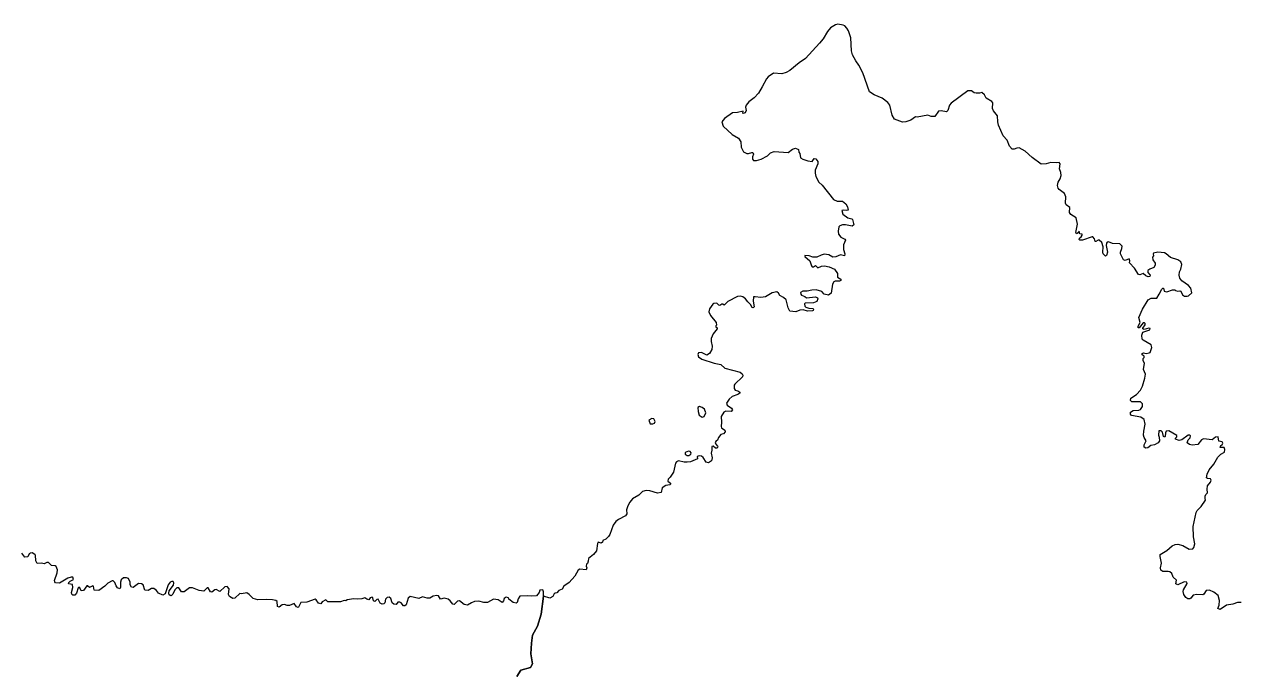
# Model space of a CAD drawing. Extents: x 369010 to 735936, y 6377141 to 6616555.
# Drawn here: x 420601 to 425653, y 6493671 to 6496369 of the extents above; entities that cross this region are included whole.
import ezdxf

# ---------------------------------------------------------------- set-up
doc = ezdxf.new("R2010")
doc.units = 0
doc.header["$LTSCALE"] = 40
doc.layers.add('3', color=7, linetype='Continuous', lineweight=13)

msp = doc.modelspace()

# ---------------------------------------------------------------- linework, layer by layer
at = {"layer": '3'}
for points in [[(423936.51, 6496338.62), (423918.47, 6496309.16), (423903.41, 6496290.13), (423845.98, 6496227.24), (423819.01, 6496209.03), (423780.61, 6496176.59), (423765.71, 6496168.48), (423746.52, 6496162.86), (423712.92, 6496165.17), (423690.24, 6496151.11), (423682.8, 6496142.5), (423665.75, 6496108.9), (423649.86, 6496082.92), (423632.15, 6496063.22), (423610.64, 6496047), (423599.55, 6496032.94), (423596.57, 6496024.16), (423598.39, 6496011.09), (423595.41, 6496000.5), (423586.8, 6495998.84), (423585.32, 6496000.17), (423585.98, 6496008.44), (423563.63, 6496001.99), (423542.45, 6496001.16), (423508.85, 6495977), (423498.26, 6495963.09), (423503.56, 6495945.22), (423541.46, 6495911.62), (423567.44, 6495896.23), (423577.21, 6495880.34), (423578.36, 6495858), (423587.47, 6495839.46), (423601.87, 6495832.68), (423608.98, 6495832.35), (423621.89, 6495836.98), (423627.19, 6495836.81), (423629.84, 6495829.04), (423625.37, 6495817.95), (423625.2, 6495808.18), (423629.01, 6495803.71), (423642.58, 6495803.71), (423661.94, 6495808.51), (423687.93, 6495822.91), (423700.01, 6495835.32), (423715.24, 6495840.62), (423773.82, 6495836.98), (423791.53, 6495850.39), (423804.44, 6495854.36), (423816.03, 6495848.9), (423817.85, 6495837.97), (423822.48, 6495832.01), (423824.8, 6495814.64), (423834.56, 6495809.01), (423854.59, 6495802.06), (423872.63, 6495798.42), (423881.73, 6495810.83), (423888.68, 6495810.17), (423896.13, 6495798.75), (423896.13, 6495788.98), (423886.04, 6495763.16), (423885.54, 6495750.09), (423888.68, 6495737.18), (423901.43, 6495712.52), (423914.67, 6495700.11), (423962.17, 6495640.86), (423976.57, 6495634.73), (423999.24, 6495634.07), (424012.81, 6495622.98), (424020.43, 6495609.91), (424023.07, 6495596.67), (424017.78, 6495594.68), (424005.36, 6495597.33), (423996.92, 6495594.68), (424000.9, 6495580.45), (424021.25, 6495564.39), (424037.8, 6495560.42), (424040.78, 6495557.77), (424046.57, 6495535.76), (424039.29, 6495530.8), (424011.82, 6495536.26), (423998.91, 6495535.43), (423987.66, 6495531.96), (423983.35, 6495527.49), (423980.7, 6495509.78), (423982.69, 6495496.87), (423991.79, 6495484.79), (424008.84, 6495476.02), (424011.32, 6495472.7), (424003.05, 6495453.34), (424003.38, 6495433.81), (424008.84, 6495415.61), (424007.52, 6495407.33), (423990.14, 6495410.81), (423971.77, 6495402.86), (423959.52, 6495400.88), (423941.81, 6495411.47), (423922.94, 6495413.45), (423910.03, 6495409.65), (423892.33, 6495400.88), (423876.44, 6495401.21)], [(425060.78, 6495471.55), (425051.02, 6495466.25), (425048.37, 6495467.08), (425046.05, 6495477.5), (425039.43, 6495486.28), (425036.29, 6495486.61), (424995.57, 6495471.55), (424984.98, 6495472.21), (424982.67, 6495474.53), (424983.33, 6495480.32), (424990.94, 6495486.61), (424994.91, 6495492.9), (424994.58, 6495496.7), (424984.32, 6495498.85), (424982.33, 6495509.94), (424977.87, 6495502.83), (424971.41, 6495498.69), (424968.27, 6495503.99), (424974.72, 6495538.74), (424969.09, 6495564.56), (424947.58, 6495578.13), (424941.95, 6495587.56), (424944.1, 6495607.59), (424927.88, 6495619.18), (424926.06, 6495625.3), (424926.73, 6495652.44), (424921.93, 6495665.35), (424899.58, 6495682.73), (424895.11, 6495688.69), (424892.3, 6495698.95), (424895.11, 6495713.02), (424903.39, 6495727.25), (424907.86, 6495740.82), (424906.7, 6495753.73), (424901.07, 6495767.8), (424903.06, 6495789.31), (424899.09, 6495795.27), (424887, 6495792.96), (424864.33, 6495794.28), (424844.8, 6495788.98), (424824.28, 6495787.49), (424787.37, 6495815.63), (424757.58, 6495841.45), (424733.42, 6495855.02), (424723.49, 6495854.19), (424712.23, 6495850.39), (424703.79, 6495850.55), (424692.21, 6495862.14), (424682.77, 6495887.95), (424666.88, 6495905.17), (424646.53, 6495950.51), (424643.71, 6495963.92), (424642.39, 6495988.75), (424626.5, 6496008.77), (424622.36, 6496018.54), (424623.69, 6496042.37), (424618.89, 6496048.16), (424595.39, 6496062.06), (424588.6, 6496076.46), (424578.34, 6496085.4), (424567.91, 6496082.75), (424553.84, 6496082.75), (424546.23, 6496084.74), (424535.31, 6496092.68), (424520.25, 6496092.19), (424450.74, 6496040.88), (424443.12, 6496032.6), (424436.83, 6496010.76), (424430.71, 6496005.3), (424408.37, 6496009.6), (424398.27, 6496007.94), (424382.05, 6495986.43), (424367.65, 6495985.27), (424352.92, 6495991.73), (424309.06, 6495983.12), (424302.28, 6495984.61), (424283.41, 6495971.04), (424262.23, 6495963.92), (424248.66, 6495962.6), (424214.73, 6495974.68), (424205.13, 6495991.06), (424196.19, 6496032.94), (424187.75, 6496044.19), (424163.59, 6496062.06), (424130.32, 6496076.46), (424111.45, 6496088.88), (424083.48, 6496167.82), (424066.6, 6496199.27), (424054.02, 6496216.98), (424040.45, 6496241.47), (424037.14, 6496259.18), (424034, 6496312.14), (424024.56, 6496341.6), (424017.12, 6496353.35), (424008.34, 6496362.29), (424002.39, 6496365.1), (423980.04, 6496368.74), (423969.45, 6496366.26), (423949.75, 6496354.01), (423936.51, 6496338.62)], [(425276.6, 6495006.15), (425284.54, 6495026.18), (425281.57, 6495037.93), (425248.63, 6495056.3), (425244.49, 6495060.43), (425242.18, 6495077.48), (425246.81, 6495089.89), (425275.28, 6495099.49), (425276.6, 6495105.62), (425271.3, 6495106.61), (425251.61, 6495100.49), (425246.31, 6495103.13), (425246.48, 6495106.94), (425255.75, 6495121.01), (425255.75, 6495126.64), (425253.6, 6495128.62), (425247.47, 6495128.62), (425231.58, 6495107.44), (425227.11, 6495107.77), (425226.78, 6495115.22), (425235.89, 6495129.62), (425230.42, 6495150.8), (425244.82, 6495185.89), (425269.48, 6495223.62), (425281.9, 6495230.57), (425305.23, 6495231.73), (425315.16, 6495247.12), (425325.09, 6495268.14), (425329.56, 6495272.94), (425332.87, 6495272.94), (425335.19, 6495260.36), (425346.77, 6495256.89), (425370.28, 6495265.66), (425379.38, 6495265.99), (425381.7, 6495262.68), (425392.29, 6495260.03), (425400.56, 6495261.52), (425404.2, 6495260.03), (425411.16, 6495245.63), (425419.1, 6495239.68), (425431.02, 6495239.18), (425436.81, 6495241.16), (425450.05, 6495253.58), (425445.75, 6495272.78), (425436.81, 6495283.7), (425408.01, 6495303.06), (425400.23, 6495314.32), (425397.91, 6495327.23), (425399.57, 6495340.8), (425404.87, 6495351.56), (425408.34, 6495371.42), (425404.2, 6495382.67), (425392.12, 6495390.61), (425362, 6495400.05), (425343.8, 6495415.94), (425336.68, 6495419.74), (425308.38, 6495421.73), (425291, 6495417.92), (425289.51, 6495415.94), (425291, 6495406.5), (425287.19, 6495402.03), (425287.52, 6495390.28), (425297.29, 6495377.21), (425298.45, 6495368.44), (425292.82, 6495358.18), (425275.94, 6495352.22), (425267.17, 6495345.43), (425267.5, 6495338.15), (425277.43, 6495326.56), (425276.27, 6495321.1), (425268.99, 6495319.61), (425259.22, 6495324.25), (425247.97, 6495333.19), (425233.9, 6495328.39), (425228.94, 6495329.54), (425212.05, 6495355.2), (425191.86, 6495377.87), (425193.19, 6495386.64), (425189.38, 6495395.25), (425173.82, 6495386.97), (425165.88, 6495391.11), (425154.13, 6495415.61), (425153.8, 6495422.39), (425159.92, 6495437.45), (425160.58, 6495447.38), (425151.48, 6495456.82), (425120.53, 6495458.8), (425103.98, 6495465.09), (425098.19, 6495463.27), (425095.54, 6495459.8), (425094.22, 6495450.36), (425099.51, 6495422.06), (425095.54, 6495407.99), (425091.07, 6495406.17), (425082.13, 6495415.61), (425080.48, 6495422.56), (425081.31, 6495443.91), (425076.34, 6495462.11), (425065.75, 6495471.55), (425060.78, 6495471.55)], [(423876.44, 6495401.21), (423860.71, 6495406.67), (423843.17, 6495408.82), (423843.17, 6495404.35), (423863.69, 6495386.15), (423869.98, 6495364.96), (423873.79, 6495361.16), (423879.25, 6495361.65), (423887.03, 6495366.95), (423896.46, 6495357.85), (423911.69, 6495363.97), (423924.76, 6495365.13), (423944.13, 6495360.82), (423965.97, 6495351.39), (423978.22, 6495333.35), (423977.73, 6495318.62), (423991.63, 6495310.18), (423992.46, 6495305.05), (423986, 6495301.24), (423968.79, 6495301.57), (423963.82, 6495299.26), (423958.2, 6495289.49), (423951.41, 6495251.59), (423941.15, 6495244.14), (423923.44, 6495247.95), (423913.51, 6495259.2), (423890.01, 6495265.33), (423871.14, 6495265), (423852.27, 6495260.36), (423834.23, 6495260.03), (423825.13, 6495255.07), (423825.96, 6495248.28), (423828.94, 6495243.81), (423842.51, 6495238.52), (423850.12, 6495233.22), (423886.37, 6495237.03), (423894.97, 6495232.06), (423896.46, 6495228.26), (423892.66, 6495217), (423878.75, 6495212.37), (423844, 6495210.05), (423841.68, 6495207.07), (423842.18, 6495198.46), (423846.65, 6495193.83), (423859.89, 6495189.69), (423876.44, 6495187.87), (423879.08, 6495184.89), (423877.93, 6495180.59), (423874.29, 6495177.94), (423853.43, 6495177.28), (423835.23, 6495182.25), (423822.15, 6495181.42), (423805.44, 6495174.63), (423779.78, 6495176.95), (423773, 6495191.18), (423765.05, 6495224.45), (423754.46, 6495234.38), (423738.9, 6495241.83), (423733.61, 6495251.76), (423726.16, 6495257.05), (423706.8, 6495253.25), (423678.99, 6495237.36), (423660.12, 6495234.21), (423635.96, 6495237.36), (423629.84, 6495236.2), (423628.68, 6495218.82), (423632.15, 6495194.66), (423627.85, 6495190.85), (423624.21, 6495192.67), (423616.93, 6495204.75), (423605.34, 6495215.35), (423595.74, 6495227.92), (423585.65, 6495236.86), (423575.88, 6495239.18), (423562.97, 6495238.52), (423522.26, 6495217.17), (423508.19, 6495202.27), (423502.07, 6495206.74), (423497.27, 6495206.41), (423489.65, 6495200.62), (423485.52, 6495201.44), (423477.57, 6495210.05), (423464.66, 6495209.39), (423460.19, 6495206.41), (423446.62, 6495187.54), (423443.48, 6495174.63), (423450.76, 6495159.57), (423473.77, 6495130.77), (423475.26, 6495119.52), (423472.61, 6495116.04), (423473.43, 6495112.57), (423478.73, 6495108.43), (423478.73, 6495103.13), (423461.68, 6495083.27), (423453.74, 6495063.91), (423453.74, 6495051), (423457.88, 6495031.47), (423456.72, 6495018.56), (423446.29, 6495000.85), (423435.2, 6494994.4)], [(423435.2, 6494994.4), (423414.02, 6495004.99), (423400.45, 6495004.16), (423397.8, 6494997.38), (423401.27, 6494987.94), (423414.18, 6494978.18), (423465.82, 6494961.46), (423493.13, 6494955.84), (423510.51, 6494940.28), (423574.23, 6494924.22), (423582.67, 6494916.94), (423584.82, 6494910.82), (423583.99, 6494904.53), (423551.55, 6494874.24), (423549.4, 6494869.44), (423548.9, 6494856.04), (423552.71, 6494849.42), (423564.79, 6494845.94), (423572.07, 6494841.31), (423573.23, 6494836.84), (423564.79, 6494830.38), (423540.96, 6494823.27), (423527.89, 6494811.52), (423517.13, 6494794.64), (423519.44, 6494786.19), (423537.98, 6494774.11), (423541.79, 6494767.66), (423537.15, 6494760.21), (423514.64, 6494761.37), (423506.2, 6494757.56), (423494.95, 6494739.69), (423497.1, 6494715.69), (423494.95, 6494697.48), (423497.1, 6494691.86), (423510.01, 6494683.09), (423511.17, 6494676.3), (423505.21, 6494667.53), (423493.79, 6494664.88), (423484.36, 6494652.14), (423479.56, 6494641.87), (423474.26, 6494638.56), (423469.63, 6494631.45), (423472.94, 6494624.5), (423480.55, 6494617.05), (423481.05, 6494613.24), (423478.23, 6494607.62), (423471.94, 6494607.45), (423462.01, 6494617.05), (423456.06, 6494615.39), (423456.06, 6494599.67), (423453.08, 6494586.76), (423457.22, 6494567.4), (423455.23, 6494555.81), (423442.32, 6494547.37), (423433.38, 6494549.36), (423420.8, 6494569.05), (423414.02, 6494575.51), (423403.43, 6494576.5), (423394.82, 6494572.86), (423396.31, 6494563.76), (423367.51, 6494551.34), (423354.44, 6494549.36), (423341.53, 6494550.02), (423317.36, 6494555.48), (423309.75, 6494551.18), (423305.94, 6494546.05), (423296.51, 6494507.82), (423283.27, 6494486.96), (423275.16, 6494478.69), (423274, 6494470.74), (423284.43, 6494463.3), (423284.43, 6494458.99), (423281.45, 6494456.34), (423265.89, 6494452.7), (423249.51, 6494442.94), (423246.36, 6494424.07), (423230.64, 6494420.76), (423199.19, 6494430.53), (423183.64, 6494432.51), (423167.91, 6494428.37), (423152.52, 6494412.32), (423126.21, 6494396.93), (423115.28, 6494383.85), (423106.84, 6494368.3), (423102.54, 6494352.57), (423102.87, 6494335.53), (423097.74, 6494326.42), (423068.94, 6494312.03), (423057.85, 6494302.92), (423046.77, 6494287.86), (423032.04, 6494248.8), (423027.57, 6494241.19), (423016.48, 6494230.43), (423004.07, 6494223.98), (423001.75, 6494217.36), (422997.11, 6494213.88), (422984.37, 6494217.36), (422981.23, 6494212.23), (422977.25, 6494181.77), (422965.5, 6494166.38)], [(425505.82, 6494399.08), (425505.82, 6494408.85), (425508.64, 6494416.29), (425515.42, 6494422.91), (425513.77, 6494438.3), (425515.75, 6494451.88), (425527.5, 6494466.28), (425529.82, 6494474.55), (425528.17, 6494480.51), (425515.75, 6494481.67), (425511.62, 6494484.48), (425513.93, 6494500.2), (425522.54, 6494518.08), (425542.23, 6494542.24), (425557.96, 6494571.37), (425571.2, 6494582.96), (425585.93, 6494592.06), (425587.58, 6494601.99), (425584.44, 6494610.26), (425567.89, 6494611.26), (425570.54, 6494618.87), (425576.49, 6494621.85), (425578.81, 6494628.3), (425576.49, 6494634.76), (425561.93, 6494636.58), (425559.94, 6494654.78), (425548.69, 6494653.63), (425534.95, 6494642.7), (425499.2, 6494646.51), (425490.43, 6494643.03), (425474.87, 6494623.83), (425451.54, 6494621.19), (425439.79, 6494622.68), (425430.68, 6494630.62), (425435.32, 6494642.37), (425443.59, 6494651.47), (425444.26, 6494659.25), (425442.1, 6494662.4), (425434.49, 6494662.23), (425409.17, 6494643.36), (425397.42, 6494639.72), (425382.03, 6494645.35), (425382.36, 6494649.16), (425387.32, 6494655.61), (425387.32, 6494660.91), (425354.06, 6494680.44), (425344.13, 6494678.29), (425341.15, 6494671.5), (425339.66, 6494656.6), (425337.34, 6494654.12), (425332.54, 6494656.6), (425327.91, 6494674.81), (425322.61, 6494680.11), (425313.67, 6494679.78), (425311.03, 6494661.57), (425314, 6494653.96), (425315.49, 6494638.56), (425309.87, 6494630.62), (425295.47, 6494622.18), (425280.08, 6494619.7), (425267.5, 6494608.77), (425258.56, 6494607.45), (425251.94, 6494612.91), (425252.44, 6494621.52), (425260.71, 6494639.23), (425251.94, 6494652.14), (425249.79, 6494662.23), (425250.45, 6494678.62), (425256.57, 6494707.58), (425251.61, 6494726.61), (425237.71, 6494737.54), (425199.81, 6494744.32), (425195.01, 6494749.95), (425195.34, 6494757.23), (425205.93, 6494764.35), (425229.43, 6494765.84), (425236.55, 6494768.49), (425245.15, 6494781.23), (425245.15, 6494791.99), (425236.55, 6494800.59), (425201.46, 6494800.59), (425195.67, 6494805.89), (425197.16, 6494815.32), (425219.83, 6494831.54), (425237.38, 6494849.42), (425244.82, 6494865.97), (425254.59, 6494898.9), (425257.24, 6494914.79), (425249.29, 6494935.48), (425253.6, 6494961.13), (425247.47, 6494970.23), (425248.63, 6494980.5), (425252.11, 6494984.3), (425252.11, 6494990.59), (425243.83, 6494996.22), (425243.83, 6495000.85), (425249.46, 6495003.5), (425260.05, 6495001.68), (425273.62, 6495003.5), (425276.6, 6495006.15)], [(425654.61, 6493966.29), (425640.38, 6493967.28), (425620.02, 6493959.83), (425594.2, 6493956.19), (425567.23, 6493937.66), (425558.78, 6493942.62), (425563.58, 6493956.19), (425565.57, 6493975.06), (425559.28, 6493995.42), (425541.41, 6494009.98), (425523.37, 6494018.26), (425510.29, 6494017.26), (425500.53, 6494002.2), (425495.4, 6493998.89), (425471.23, 6494000.55), (425455.18, 6493997.07), (425446.41, 6493985.32), (425441.77, 6493982.67), (425433.33, 6493982.67), (425425.06, 6493987.14), (425416.29, 6493999.88), (425414.3, 6494012.3), (425415.29, 6494020.24), (425431.02, 6494046.23), (425429.69, 6494051.19), (425417.94, 6494053.18), (425392.12, 6494039.77), (425383.68, 6494044.41), (425386, 6494059.96), (425372.59, 6494072.38), (425366.63, 6494088.1), (425358.19, 6494093.89), (425351.74, 6494095.55), (425329.73, 6494095.22), (425321.62, 6494100.84), (425319.96, 6494110.94), (425323.93, 6494129.81), (425317.98, 6494158.27), (425319.3, 6494166.05), (425346.44, 6494183.43), (425368.62, 6494201.97), (425380.37, 6494207.26), (425392.12, 6494209.25), (425412.15, 6494204.28), (425438.46, 6494188.39), (425454.19, 6494190.55), (425459.15, 6494195.84), (425461.97, 6494210.24), (425457.17, 6494239.53), (425456.17, 6494282.07), (425467.92, 6494340.82), (425472.06, 6494349.26), (425488.78, 6494365.65), (425506.49, 6494391.96), (425505.82, 6494399.08)], [(420863.44, 6494036.46), (420859.8, 6494035.8), (420847.05, 6494016.93), (420837.29, 6494015.61), (420831.33, 6494028.02), (420827.52, 6494031), (420824.21, 6494028.35), (420817.92, 6494005.84), (420811.14, 6493997.07), (420802.03, 6493996.74), (420797.4, 6494001.21), (420797.07, 6494008.49), (420802.03, 6494029.34), (420800.38, 6494041.76), (420784.66, 6494044.07), (420785.98, 6494050.2), (420791.61, 6494055.83), (420804.35, 6494062.94), (420802.03, 6494072.38), (420795.41, 6494072.71), (420781.18, 6494067.91), (420747.09, 6494047.88), (420730.21, 6494048.87), (420726.9, 6494053.18), (420726.23, 6494058.64), (420737.32, 6494090.08), (420738.32, 6494103.16), (420732.52, 6494115.9), (420728.55, 6494119.05), (420713.16, 6494120.04), (420701.41, 6494133.78), (420693.63, 6494133.12), (420683.53, 6494127.65), (420671.78, 6494129.81), (420653.74, 6494129.31), (420648.28, 6494140.4), (420646.63, 6494163.24), (420643.98, 6494166.71), (420632.89, 6494173), (420624.78, 6494172.01), (420623.46, 6494169.03), (420620.81, 6494168.7), (420615.51, 6494157.28), (420602.11, 6494155.29), (420590.35, 6494171.68)], [(422965.5, 6494166.38), (422944.32, 6494149.83), (422943.33, 6494139.07), (422939.35, 6494129.31), (422935.38, 6494126.33), (422933.89, 6494117.72), (422936.71, 6494111.27), (422933.89, 6494102.17), (422907.41, 6494105.31), (422901.45, 6494100.84), (422887.05, 6494076.35), (422864.21, 6494050.2), (422841.04, 6494034.48), (422834.59, 6494022.39), (422821.51, 6494016.6), (422812.08, 6494006.84), (422805.79, 6494006.17), (422802.15, 6494003.53), (422795.7, 6493992.44), (422784.11, 6493985.65), (422757.3, 6493992.93), (422757.46, 6493995.91), (422756.97, 6493992.93), (422747.86, 6493918.29), (422732.31, 6493869.14), (422711.95, 6493831.9), (422706.82, 6493798.47), (422704.83, 6493753.95), (422711.29, 6493712.07), (422703.51, 6493696.35), (422663.62, 6493685.76), (422646.08, 6493659.61)], [(421913.39, 6493969.93), (421861.26, 6493970.26), (421852.98, 6493978.7), (421838.42, 6493969.6), (421832.46, 6493961.32), (421823.03, 6493964.63), (421812.93, 6493978.7), (421808.3, 6493980.69), (421773.71, 6493967.94), (421749.54, 6493966.62), (421740.11, 6493947.42), (421737.46, 6493946.1), (421731.01, 6493948.41), (421722.07, 6493962.98), (421701.88, 6493953.87), (421692.11, 6493954.54), (421682.02, 6493958.18), (421671.26, 6493957.85), (421659.68, 6493947.09), (421651.9, 6493950.56), (421650.24, 6493971.58), (421645.77, 6493975.06), (421632.04, 6493978.7), (421605.23, 6493979.69), (421569.97, 6493977.38), (421550.77, 6493983.67), (421534.06, 6493999.88), (421524.62, 6494006.51), (421503.27, 6494003.19), (421496.16, 6494004.19), (421474.64, 6493984.66), (421466.2, 6493984), (421452.8, 6493991.44), (421448.16, 6494000.55), (421451.8, 6494023.39), (421443.2, 6494032.99), (421433.76, 6494032.65), (421412.58, 6494012.63), (421398.18, 6494021.07), (421391.73, 6494019.25), (421379.64, 6494009.98), (421373.35, 6494010.97), (421364.25, 6494028.02), (421360.28, 6494027.69), (421346.05, 6494014.61), (421326.35, 6494016.27), (421299.54, 6494028.35), (421286.63, 6494028.02), (421264.95, 6494010.64), (421253.86, 6494011.3), (421242.44, 6494027.36), (421234.66, 6494028.02), (421226.22, 6494019.58), (421217.28, 6494001.21), (421212.48, 6493995.75), (421208.84, 6493994.75), (421201.73, 6493998.56), (421200.4, 6494006.17), (421202.89, 6494015.94), (421220.93, 6494038.45), (421222.25, 6494048.54), (421218.94, 6494053.51), (421212.82, 6494054.17), (421206.53, 6494051.85), (421198.75, 6494039.77), (421185.34, 6494002.86), (421176.24, 6493997.57), (421157.54, 6494006.17), (421150.09, 6494016.93), (421139, 6494025.7), (421129.24, 6494024.71), (421115.5, 6494017.26), (421101.43, 6494018.59), (421094.48, 6494040.76), (421087.36, 6494045.07), (421074.62, 6494045.89), (421053.1, 6494029.34), (421045.33, 6494031), (421040.36, 6494040.43), (421040.03, 6494051.19), (421033.57, 6494066.58), (421024.64, 6494070.06), (421013.22, 6494070.06), (421002.79, 6494061.29), (421000.47, 6494051.52), (421000.14, 6494028.68), (420997.66, 6494024.05), (420987.4, 6494027.36), (420981.94, 6494035.8), (420976.97, 6494049.87), (420969.52, 6494056.49), (420965.22, 6494056.49), (420948.01, 6494047.88), (420934.6, 6494035.14), (420909.78, 6494017.26), (420891.08, 6494017.92), (420887.6, 6494034.48), (420884.95, 6494036.46), (420870.88, 6494029.68), (420863.44, 6494036.46)], [(422646.08, 6493659.61), (422663.62, 6493685.76), (422703.51, 6493696.35), (422711.29, 6493712.07), (422704.83, 6493753.95), (422706.82, 6493798.47), (422711.95, 6493831.9), (422732.31, 6493869.14), (422747.86, 6493918.29), (422756.97, 6493992.93), (422757.46, 6493995.91), (422757.46, 6494010.97), (422754.49, 6494020.24), (422742.4, 6494017.92), (422738.6, 6494008.82), (422727.84, 6493995.09), (422707.48, 6493993.1), (422691.26, 6493994.75), (422658.49, 6493993.43), (422651.71, 6493982.01), (422647.74, 6493966.62), (422643.93, 6493963.64), (422631.18, 6493967.28), (422613.48, 6493981.02), (422611.16, 6493985.82), (422602.06, 6493988.47), (422593.28, 6493984), (422590.97, 6493973.24), (422585.17, 6493967.61), (422569.12, 6493978.04), (422549.59, 6493981.35), (422524.77, 6493966.62), (422509.04, 6493967.28), (422488.19, 6493971.91), (422470.48, 6493971.25), (422457.41, 6493965.63), (422441.68, 6493955.53), (422427.45, 6493958.84), (422408.75, 6493974.07), (422400.31, 6493972.58), (422386.57, 6493959.17), (422381.11, 6493959.5), (422369.85, 6493973.24), (422360.75, 6493980.36), (422344.53, 6493985.32), (422329.47, 6493980.69), (422321.53, 6493994.42), (422313.75, 6493996.41), (422298.69, 6493993.76), (422284.45, 6493984.99), (422273.53, 6493984.66), (422254, 6493990.78), (422239.93, 6493983), (422203.69, 6493992.11), (422194.92, 6493984.99), (422186.14, 6493957.18), (422181.18, 6493952.55), (422175.06, 6493953.21), (422165.46, 6493965.29), (422160.99, 6493967.94), (422152.22, 6493968.27), (422145.26, 6493959.17), (422135.17, 6493959.5), (422128.22, 6493965.96), (422122.76, 6493984), (422116.8, 6493989.46), (422107.36, 6493987.47), (422101.57, 6493981.02), (422097.93, 6493965.96), (422093.96, 6493960.99), (422086.51, 6493959.83), (422078.07, 6493964.3), (422070.13, 6493980.69), (422064.66, 6493979.69), (422056.72, 6493971.25), (422050.93, 6493973.74), (422048.61, 6493986.48), (422045.3, 6493989.13), (422037.85, 6493986.48), (422031.4, 6493978.7), (422023.45, 6493981.02), (422015.68, 6493986.15), (422002.93, 6493982.67), (421985.88, 6493980.69), (421969, 6493982.34), (421941.2, 6493977.71), (421935.74, 6493974.07), (421928.79, 6493975.39), (421913.39, 6493969.93)]]:
    msp.add_lwpolyline(points, dxfattribs=at)
for points in [[(423416.34, 6494737.04), (423424.94, 6494739.36), (423431.07, 6494755.08), (423426.43, 6494769.81), (423415.67, 6494777.59), (423404.75, 6494780.9), (423397.96, 6494776.93), (423398.96, 6494759.88), (423404.09, 6494745.65)], [(423207.8, 6494731.41), (423194.39, 6494724.46), (423200.19, 6494709.4), (423211.61, 6494708.9), (423218.23, 6494712.38), (423221.21, 6494718.34), (423215.91, 6494729.43)], [(423359.4, 6494595.7), (423345.17, 6494590.4), (423345.5, 6494583.78), (423353.44, 6494577.49), (423361.06, 6494577.16), (423369.83, 6494582.96), (423371.15, 6494588.75), (423366.35, 6494594.54)]]:
    msp.add_lwpolyline(points, close=True, dxfattribs=at)

doc.saveas('drawing.dxf')
